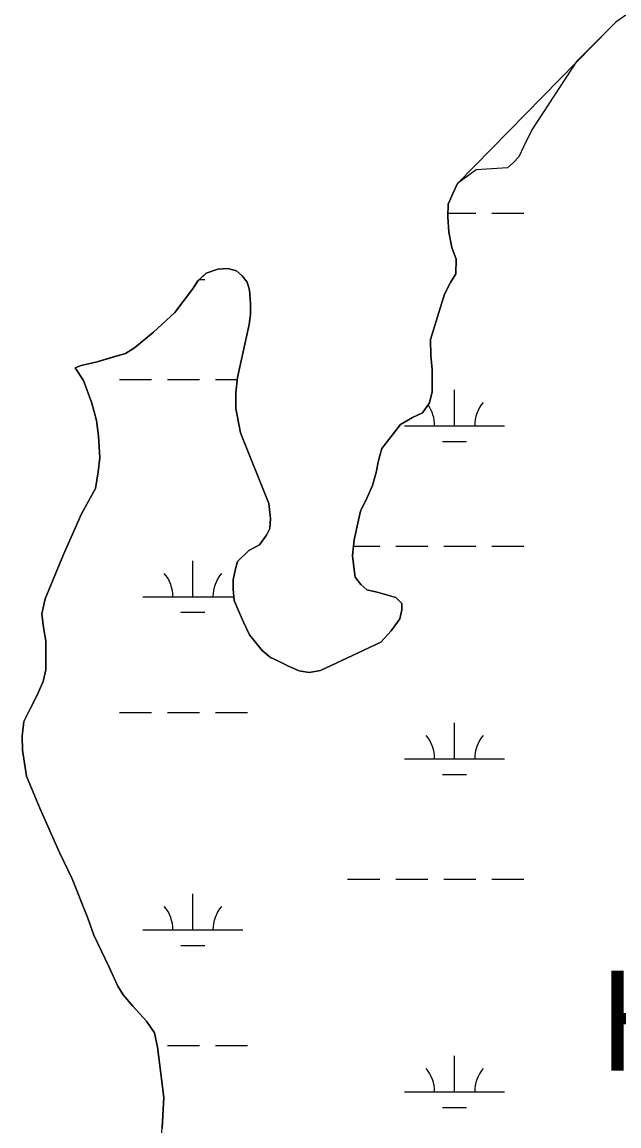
# Model space of a CAD drawing. Extents: x 3535183 to 3573198, y 534952 to 560562.
# Drawn here: x 3547370 to 3547966, y 554225 to 555328 of the extents above; entities that cross this region are included whole.
import ezdxf

# ---------------------------------------------------------------- set-up
doc = ezdxf.new("R2010")
doc.units = 0
for name, color, linetype in [('V-RIVR-CREV', 7, 'Continuous'), ('V-SITE-VEGE', 7, 'Continuous'), ('V-TOPO-SHOR', 7, 'Continuous'), ('V-WETL-SWMP', 7, 'Continuous')]:
    doc.layers.add(name, color=color, linetype=linetype)

msp = doc.modelspace()

# ---------------------------------------------------------------- linework, layer by layer
at = {"layer": 'V-SITE-VEGE'}
for p, q in [((3547804.8, 555166.2), (3547957.6, 555322.2)), ((3547957.6, 555322.2), (3547962.9, 555327.5)), ((3547800.3, 555157.1), (3547804.8, 555166.2)), ((3547795.3, 555145.7), (3547800.3, 555157.1)), ((3547794.9, 555132.9), (3547795.3, 555145.7)), ((3547795.9, 555117.5), (3547794.9, 555132.9)), ((3547799.2, 555102.5), (3547795.9, 555117.5)), ((3547803.4, 555090.7), (3547799.2, 555102.5)), ((3547803, 555076.1), (3547803.4, 555090.7)), ((3547553.6, 555076.6), (3547565.4, 555080.8)), ((3547565.4, 555080.8), (3547575.4, 555081.3)), ((3547575.4, 555081.3), (3547584.1, 555079.1)), ((3547584.1, 555079.1), (3547589.5, 555074.1)), ((3547540, 555060.6), (3547545.4, 555068.8)), ((3547545.4, 555068.8), (3547553.6, 555076.6)), ((3547589.5, 555074.1), (3547594.6, 555067.7)), ((3547594.6, 555067.7), (3547596.9, 555059.6)), ((3547791.7, 555055.6), (3547797.6, 555067.4)), ((3547797.6, 555067.4), (3547803, 555076.1)), ((3547522.4, 555037.3), (3547540, 555060.6)), ((3547596.9, 555059.6), (3547597.9, 555046.4)), ((3547777.8, 555010.4), (3547791.7, 555055.6)), ((3547597.9, 555046.4), (3547597.9, 555035.4)), ((3547501.1, 555017.7), (3547522.4, 555037.3)), ((3547597.9, 555035.4), (3547596.6, 555025.4)), ((3547596.6, 555025.4), (3547585.1, 554972.6)), ((3547482.1, 555002.1), (3547501.1, 555017.7)), ((3547473, 554996.6), (3547482.1, 555002.1)), ((3547777.9, 554994.5), (3547777.8, 555010.4)), ((3547444.8, 554988.2), (3547473, 554996.6)), ((3547779.3, 554980.4), (3547777.9, 554994.5)), ((3547423, 554982.2), (3547428.9, 554984.5)), ((3547431.3, 554969.5), (3547423, 554982.2)), ((3547428.9, 554984.5), (3547444.8, 554988.2)), ((3547779.5, 554958.1), (3547779.3, 554980.4)), ((3547439.6, 554946.8), (3547431.3, 554969.5)), ((3547585.1, 554972.6), (3547583.3, 554957.1)), ((3547583.3, 554957.1), (3547583.4, 554941.6)), ((3547776.8, 554947.2), (3547779.5, 554958.1)), ((3547444.2, 554929.5), (3547439.6, 554946.8)), ((3547769.6, 554937.1), (3547776.8, 554947.2)), ((3547583.4, 554941.6), (3547588.1, 554917.1)), ((3547759.6, 554932.5), (3547769.6, 554937.1)), ((3547446.1, 554914.1), (3547444.2, 554929.5)), ((3547729.2, 554901.4), (3547747.8, 554925.6)), ((3547747.8, 554925.6), (3547759.6, 554932.5)), ((3547447.6, 554892.2), (3547446.1, 554914.1)), ((3547588.1, 554917.1), (3547616.2, 554846.7)), ((3547725.7, 554889.6), (3547729.2, 554901.4)), ((3547445.8, 554878.1), (3547447.6, 554892.2)), ((3547723.4, 554877.7), (3547725.7, 554889.6)), ((3547443.2, 554861.7), (3547445.8, 554878.1)), ((3547719.9, 554864.5), (3547723.4, 554877.7)), ((3547429.2, 554836.2), (3547443.2, 554861.7)), ((3547714.5, 554852.6), (3547719.9, 554864.5)), ((3547616.2, 554846.7), (3547618.1, 554831.7)), ((3547707.7, 554839), (3547714.5, 554852.6)), ((3547411.2, 554795.6), (3547429.2, 554836.2)), ((3547705, 554827.1), (3547707.7, 554839)), ((3547618.1, 554831.7), (3547617.2, 554821.7)), ((3547701.5, 554810.3), (3547705, 554827.1)), ((3547614.1, 554814.8), (3547606.9, 554805.2)), ((3547617.2, 554821.7), (3547614.1, 554814.8)), ((3547606.9, 554805.2), (3547596.4, 554799.7)), ((3547699.8, 554794.8), (3547701.5, 554810.3)), ((3547392.8, 554751.3), (3547411.2, 554795.6)), ((3547596.4, 554799.7), (3547585.1, 554788.7)), ((3547701.2, 554782.9), (3547699.8, 554794.8)), ((3547582.9, 554781.4), (3547580.6, 554770.5)), ((3547585.1, 554788.7), (3547582.9, 554781.4)), ((3547702.6, 554772.9), (3547701.2, 554782.9)), ((3547580.6, 554770.5), (3547580.7, 554760.9)), ((3547708.1, 554765.7), (3547702.6, 554772.9)), ((3547580.7, 554760.9), (3547581.7, 554749.6)), ((3547714, 554760.3), (3547708.1, 554765.7)), ((3547724.5, 554758), (3547714, 554760.3)), ((3547743.2, 554752.7), (3547724.5, 554758)), ((3547389.7, 554736.3), (3547392.8, 554751.3)), ((3547581.7, 554749.6), (3547586.3, 554738.7)), ((3547749.1, 554746.8), (3547743.2, 554752.7)), ((3547749.2, 554740.4), (3547749.1, 554746.8)), ((3547391.1, 554722.6), (3547389.7, 554736.3)), ((3547586.3, 554738.7), (3547591.3, 554727.3)), ((3547747, 554731.3), (3547749.2, 554740.4)), ((3547591.3, 554727.3), (3547596.9, 554715.5)), ((3547738.4, 554719.4), (3547747, 554731.3)), ((3547393.5, 554709.5), (3547391.1, 554722.6)), ((3547596.9, 554715.5), (3547609.7, 554699.7)), ((3547728, 554708), (3547738.4, 554719.4)), ((3547393.5, 554695.3), (3547393.5, 554709.5)), ((3547699.8, 554694.7), (3547728, 554708)), ((3547393.6, 554680.3), (3547393.5, 554695.3)), ((3547609.7, 554699.7), (3547617.9, 554692.9)), ((3547617.9, 554692.9), (3547625.2, 554689.3)), ((3547668, 554679.9), (3547699.8, 554694.7)), ((3547390.9, 554668.9), (3547393.6, 554680.3)), ((3547625.2, 554689.3), (3547636.6, 554683.9)), ((3547636.6, 554683.9), (3547646.6, 554679.4)), ((3547656.7, 554677.6), (3547668, 554679.9)), ((3547384.6, 554654.3), (3547390.9, 554668.9)), ((3547646.6, 554679.4), (3547656.7, 554677.6)), ((3547371.6, 554628.8), (3547384.6, 554654.3)), ((3547369.8, 554614.2), (3547371.6, 554628.8)), ((3547370.4, 554600.1), (3547369.8, 554614.2)), ((3547374.1, 554574.2), (3547370.4, 554600.1)), ((3547387.5, 554542.4), (3547374.1, 554574.2)), ((3547407.3, 554497.9), (3547387.5, 554542.4)), ((3547419.7, 554471.6), (3547407.3, 554497.9)), ((3547435.4, 554432.5), (3547419.7, 554471.6)), ((3547441.4, 554415.3), (3547435.4, 554432.5)), ((3547456.6, 554383.9), (3547441.4, 554415.3)), ((3547465.3, 554364.4), (3547456.6, 554383.9)), ((3547470.8, 554355.8), (3547465.3, 554364.4)), ((3547480.5, 554344.5), (3547470.8, 554355.8)), ((3547494.2, 554329.5), (3547480.5, 554344.5)), ((3547502, 554317.7), (3547494.2, 554329.5)), ((3547505.2, 554303.6), (3547502, 554317.7)), ((3547511.4, 554253.2), (3547505.2, 554303.6)), ((3547508.5, 554199.9), (3547511.4, 554253.2))]:
    msp.add_line(p, q, dxfattribs=at)
at = {"layer": 'V-TOPO-SHOR'}
for points in [[(3547972.9, 555334.4), (3547962.9, 555327.5), (3547923.4, 555288.1), (3547879.1, 555220), (3547871, 555203.5), (3547866, 555193), (3547860.6, 555187.1), (3547854.7, 555182), (3547823.4, 555180)], [(3547823.4, 555180), (3547804.8, 555166.2), (3547800.3, 555157.1), (3547795.3, 555145.7), (3547794.9, 555132.9), (3547795.9, 555117.5), (3547799.2, 555102.5), (3547803.4, 555090.7), (3547803, 555076.1), (3547797.6, 555067.4), (3547791.7, 555055.6), (3547777.8, 555010.4), (3547777.9, 554994.5), (3547779.3, 554980.4), (3547779.4, 554970.4), (3547779.5, 554958.1), (3547776.8, 554947.2), (3547769.6, 554937.1), (3547759.6, 554932.5), (3547747.8, 554925.6), (3547729.2, 554901.4), (3547725.7, 554889.6), (3547723.4, 554877.7), (3547719.9, 554864.5), (3547714.5, 554852.6), (3547707.7, 554839), (3547705, 554827.1), (3547701.5, 554810.3), (3547699.8, 554794.8), (3547701.2, 554782.9), (3547702.6, 554772.9), (3547708.1, 554765.7), (3547714, 554760.3), (3547724.5, 554758), (3547743.2, 554752.7), (3547749.1, 554746.8), (3547749.2, 554740.4), (3547747, 554731.3), (3547738.4, 554719.4), (3547728, 554708), (3547699.8, 554694.7), (3547668, 554679.9), (3547656.7, 554677.6), (3547646.6, 554679.4), (3547636.6, 554683.9), (3547625.2, 554689.3), (3547617.9, 554692.9), (3547609.7, 554699.7), (3547596.9, 554715.5), (3547591.3, 554727.3), (3547586.3, 554738.7), (3547581.7, 554749.6), (3547580.7, 554760.9), (3547580.6, 554770.5), (3547582.9, 554781.4), (3547585.1, 554788.7), (3547596.4, 554799.7), (3547606.9, 554805.2), (3547614.1, 554814.8), (3547617.2, 554821.7), (3547618.1, 554831.7), (3547616.2, 554846.7), (3547588.1, 554917.1), (3547583.4, 554941.6), (3547583.3, 554957.1), (3547585.1, 554972.6), (3547596.6, 555025.4), (3547597.9, 555035.4), (3547597.9, 555046.4), (3547596.9, 555059.6), (3547594.6, 555067.7), (3547589.5, 555074.1), (3547584.1, 555079.1), (3547575.4, 555081.3), (3547565.4, 555080.8), (3547553.6, 555076.6), (3547545.4, 555068.8), (3547540, 555060.6), (3547522.4, 555037.3), (3547501.1, 555017.7), (3547482.1, 555002.1), (3547473, 554996.6), (3547463.4, 554993.8), (3547454.4, 554991), (3547444.8, 554988.2), (3547428.9, 554984.5), (3547423, 554982.2), (3547431.3, 554969.5), (3547439.6, 554946.8), (3547444.2, 554929.5), (3547446.1, 554914.1), (3547447.6, 554892.2), (3547445.8, 554878.1), (3547443.2, 554861.7), (3547429.2, 554836.2)], [(3547429.2, 554836.2), (3547411.2, 554795.6), (3547392.8, 554751.3), (3547389.7, 554736.3), (3547391.1, 554722.6), (3547393.5, 554709.5), (3547393.5, 554695.3)], [(3547393.5, 554695.3), (3547393.6, 554680.3), (3547390.9, 554668.9), (3547384.6, 554654.3), (3547378.3, 554642), (3547371.6, 554628.8), (3547369.8, 554614.2), (3547370.4, 554600.1), (3547374.1, 554574.2), (3547387.5, 554542.4), (3547407.3, 554497.9), (3547419.7, 554471.6), (3547435.4, 554432.5), (3547441.4, 554415.3), (3547456.6, 554383.9), (3547465.3, 554364.4), (3547470.8, 554355.8), (3547480.5, 554344.5), (3547494.2, 554329.5), (3547502, 554317.7), (3547505.2, 554303.6), (3547511.4, 554253.2), (3547509.7, 554222.7)]]:
    msp.add_lwpolyline(points, dxfattribs=at)
at = {"layer": 'V-WETL-SWMP'}
for p, q in [((3547804.8, 555166.2), (3547957.6, 555322.2)), ((3547957.6, 555322.2), (3547962.9, 555327.5)), ((3547800.3, 555157.1), (3547804.8, 555166.2)), ((3547795.3, 555145.7), (3547800.3, 555157.1)), ((3547794.9, 555132.9), (3547795.3, 555145.7)), ((3547795.9, 555117.5), (3547794.9, 555132.9)), ((3547795.1, 555136.7), (3547823, 555136.7)), ((3547839, 555136.7), (3547871, 555136.7)), ((3547799.2, 555102.5), (3547795.9, 555117.5)), ((3547803.4, 555090.7), (3547799.2, 555102.5)), ((3547803, 555076.1), (3547803.4, 555090.7)), ((3547553.6, 555076.6), (3547565.4, 555080.8)), ((3547565.4, 555080.8), (3547575.4, 555081.3)), ((3547575.4, 555081.3), (3547584.1, 555079.1)), ((3547584.1, 555079.1), (3547589.5, 555074.1)), ((3547540, 555060.6), (3547545.4, 555068.9)), ((3547545.4, 555068.9), (3547553.6, 555076.6)), ((3547547.2, 555070.5), (3547552.4, 555070.5)), ((3547589.5, 555074.1), (3547594.6, 555067.7)), ((3547594.6, 555067.7), (3547596.9, 555059.6)), ((3547791.7, 555055.6), (3547797.6, 555067.4)), ((3547797.6, 555067.4), (3547803, 555076.1)), ((3547522.4, 555037.3), (3547540, 555060.6)), ((3547596.9, 555059.6), (3547597.9, 555046.4)), ((3547777.8, 555010.4), (3547791.7, 555055.6)), ((3547597.9, 555046.4), (3547597.9, 555035.4)), ((3547501.1, 555017.7), (3547522.4, 555037.3)), ((3547597.9, 555035.4), (3547596.6, 555025.4)), ((3547596.6, 555025.4), (3547585.1, 554972.6)), ((3547482.1, 555002.1), (3547501.1, 555017.7)), ((3547473, 554996.6), (3547482.1, 555002.1)), ((3547777.9, 554994.5), (3547777.8, 555010.4)), ((3547444.8, 554988.2), (3547473, 554996.6)), ((3547779.3, 554980.4), (3547777.9, 554994.5)), ((3547423, 554982.2), (3547428.9, 554984.5)), ((3547431.3, 554969.5), (3547423, 554982.2)), ((3547428.9, 554984.5), (3547444.8, 554988.2)), ((3547779.5, 554958.1), (3547779.3, 554980.4)), ((3547439.6, 554946.8), (3547431.3, 554969.5)), ((3547467, 554970.5), (3547499, 554970.5)), ((3547515, 554970.5), (3547547, 554970.5)), ((3547563, 554970.5), (3547584.8, 554970.5)), ((3547585.1, 554972.6), (3547583.3, 554957.1)), ((3547583.3, 554957.1), (3547583.4, 554941.6)), ((3547776.8, 554947.2), (3547779.5, 554958.1)), ((3547801.8, 554924.1), (3547801.8, 554960.1)), ((3547444.2, 554929.5), (3547439.6, 554946.8)), ((3547769.6, 554937.1), (3547776.8, 554947.2)), ((3547583.4, 554941.6), (3547588.1, 554917.1)), ((3547759.6, 554932.5), (3547769.6, 554937.1)), ((3547446.1, 554914.1), (3547444.2, 554929.5)), ((3547729.2, 554901.4), (3547747.8, 554925.6)), ((3547747.8, 554925.6), (3547759.6, 554932.5)), ((3547751.8, 554924.1), (3547851.8, 554924.1)), ((3547447.6, 554892.2), (3547446.1, 554914.1)), ((3547588.1, 554917.1), (3547616.2, 554846.7)), ((3547725.7, 554889.6), (3547729.2, 554901.4)), ((3547789.8, 554908.7), (3547813.8, 554908.7)), ((3547445.8, 554878.1), (3547447.6, 554892.2)), ((3547723.4, 554877.7), (3547725.7, 554889.6)), ((3547443.2, 554861.7), (3547445.8, 554878.1)), ((3547719.9, 554864.5), (3547723.4, 554877.7)), ((3547429.2, 554836.2), (3547443.2, 554861.7)), ((3547714.5, 554852.6), (3547719.9, 554864.5)), ((3547616.2, 554846.7), (3547618.1, 554831.7)), ((3547707.7, 554839), (3547714.5, 554852.6)), ((3547411.2, 554795.6), (3547429.2, 554836.2)), ((3547705.1, 554827.1), (3547707.7, 554839)), ((3547618.1, 554831.7), (3547617.2, 554821.7)), ((3547701.5, 554810.3), (3547705.1, 554827.1)), ((3547614.1, 554814.8), (3547606.9, 554805.2)), ((3547617.2, 554821.7), (3547614.1, 554814.8)), ((3547606.9, 554805.2), (3547596.4, 554799.7)), ((3547699.8, 554794.8), (3547701.5, 554810.3)), ((3547700.8, 554804), (3547727, 554804)), ((3547743, 554804), (3547775, 554804)), ((3547791, 554804), (3547823, 554804)), ((3547839, 554804), (3547871, 554804)), ((3547392.8, 554751.3), (3547411.2, 554795.6)), ((3547596.4, 554799.7), (3547585.1, 554788.7)), ((3547701.2, 554782.9), (3547699.8, 554794.8)), ((3547540.4, 554753.3), (3547540.4, 554789.3)), ((3547582.9, 554781.4), (3547580.6, 554770.5)), ((3547585.1, 554788.7), (3547582.9, 554781.4)), ((3547702.6, 554772.9), (3547701.2, 554782.9)), ((3547580.6, 554770.5), (3547580.7, 554760.9)), ((3547708.1, 554765.7), (3547702.6, 554772.9)), ((3547580.7, 554760.9), (3547581.7, 554749.6)), ((3547714, 554760.3), (3547708.1, 554765.7)), ((3547724.5, 554758), (3547714, 554760.3)), ((3547743.2, 554752.7), (3547724.5, 554758)), ((3547389.7, 554736.3), (3547392.8, 554751.3)), ((3547490.4, 554753.3), (3547581.3, 554753.3)), ((3547581.7, 554749.6), (3547586.3, 554738.7)), ((3547749.2, 554746.8), (3547743.2, 554752.7)), ((3547749.2, 554740.4), (3547749.2, 554746.8)), ((3547391.1, 554722.6), (3547389.7, 554736.3)), ((3547528.4, 554737.9), (3547552.4, 554737.9)), ((3547586.3, 554738.7), (3547591.3, 554727.3)), ((3547747, 554731.3), (3547749.2, 554740.4)), ((3547591.3, 554727.3), (3547596.9, 554715.5)), ((3547738.4, 554719.4), (3547747, 554731.3)), ((3547393.5, 554709.5), (3547391.1, 554722.6)), ((3547596.9, 554715.5), (3547609.7, 554699.7)), ((3547728, 554708), (3547738.4, 554719.4)), ((3547393.5, 554695.4), (3547393.5, 554709.5)), ((3547699.8, 554694.7), (3547728, 554708)), ((3547393.6, 554680.3), (3547393.5, 554695.4)), ((3547609.7, 554699.7), (3547617.9, 554692.9)), ((3547617.9, 554692.9), (3547625.2, 554689.3)), ((3547668, 554679.9), (3547699.8, 554694.7)), ((3547390.9, 554668.9), (3547393.6, 554680.3)), ((3547625.2, 554689.3), (3547636.6, 554683.9)), ((3547636.6, 554683.9), (3547646.7, 554679.4)), ((3547656.7, 554677.6), (3547668, 554679.9)), ((3547384.7, 554654.3), (3547390.9, 554668.9)), ((3547646.7, 554679.4), (3547656.7, 554677.6)), ((3547371.6, 554628.8), (3547384.7, 554654.3)), ((3547467, 554637.9), (3547499, 554637.9)), ((3547515, 554637.9), (3547547, 554637.9)), ((3547563, 554637.9), (3547595, 554637.9)), ((3547369.8, 554614.2), (3547371.6, 554628.8)), ((3547801.8, 554591.4), (3547801.8, 554627.4)), ((3547370.4, 554600.1), (3547369.8, 554614.2)), ((3547374.1, 554574.2), (3547370.4, 554600.1)), ((3547751.8, 554591.4), (3547851.8, 554591.4)), ((3547387.5, 554542.4), (3547374.1, 554574.2)), ((3547789.8, 554576), (3547813.8, 554576)), ((3547407.3, 554497.9), (3547387.5, 554542.4)), ((3547419.7, 554471.6), (3547407.3, 554497.9)), ((3547435.4, 554432.5), (3547419.7, 554471.6)), ((3547695, 554471.4), (3547727, 554471.4)), ((3547743, 554471.4), (3547775, 554471.4)), ((3547791, 554471.4), (3547823, 554471.4)), ((3547839, 554471.4), (3547871, 554471.4)), ((3547540.4, 554420.6), (3547540.4, 554456.6)), ((3547441.4, 554415.3), (3547435.4, 554432.5)), ((3547456.6, 554383.9), (3547441.4, 554415.3)), ((3547490.4, 554420.6), (3547590.4, 554420.6)), ((3547528.4, 554405.2), (3547552.4, 554405.2)), ((3547465.3, 554364.4), (3547456.6, 554383.9)), ((3547470.8, 554355.8), (3547465.3, 554364.4)), ((3547480.5, 554344.5), (3547470.8, 554355.8)), ((3547494.2, 554329.5), (3547480.5, 554344.5)), ((3547502, 554317.7), (3547494.2, 554329.5)), ((3547505.2, 554303.6), (3547502, 554317.7)), ((3547515, 554305.2), (3547547, 554305.2)), ((3547563, 554305.2), (3547595, 554305.2)), ((3547511.4, 554253.2), (3547505.2, 554303.6)), ((3547801.8, 554258.8), (3547801.8, 554294.8)), ((3547508.5, 554199.9), (3547511.4, 554253.2)), ((3547751.8, 554258.8), (3547851.8, 554258.8)), ((3547789.8, 554243.3), (3547813.8, 554243.3))]:
    msp.add_line(p, q, dxfattribs=at)
for centre, start, end in [((3547746.6, 554924.6), 359.2282, 35.5388), ((3547857.1, 554924.6), 139.2282, 180.7718), ((3547485.2, 554753.8), 359.2282, 40.7718), ((3547595.7, 554753.8), 139.2282, 180.7718), ((3547746.6, 554591.9), 359.2282, 40.7718), ((3547857.1, 554591.9), 139.2282, 180.7718), ((3547485.2, 554421.1), 359.2282, 40.7718), ((3547595.7, 554421.1), 139.2282, 180.7718), ((3547746.6, 554259.2), 359.2282, 40.7718), ((3547857.1, 554259.2), 139.2282, 180.7718)]:
    msp.add_arc(centre, 35.2, start, end, dxfattribs=at)

# ---------------------------------------------------------------- texts
at = {"layer": 'V-RIVR-CREV'}
msp.add_text('HYMELIA CREVASSE', height=100, rotation=359.9763, dxfattribs=at).set_placement((3547947.3, 554279.9))

doc.saveas('drawing.dxf')
